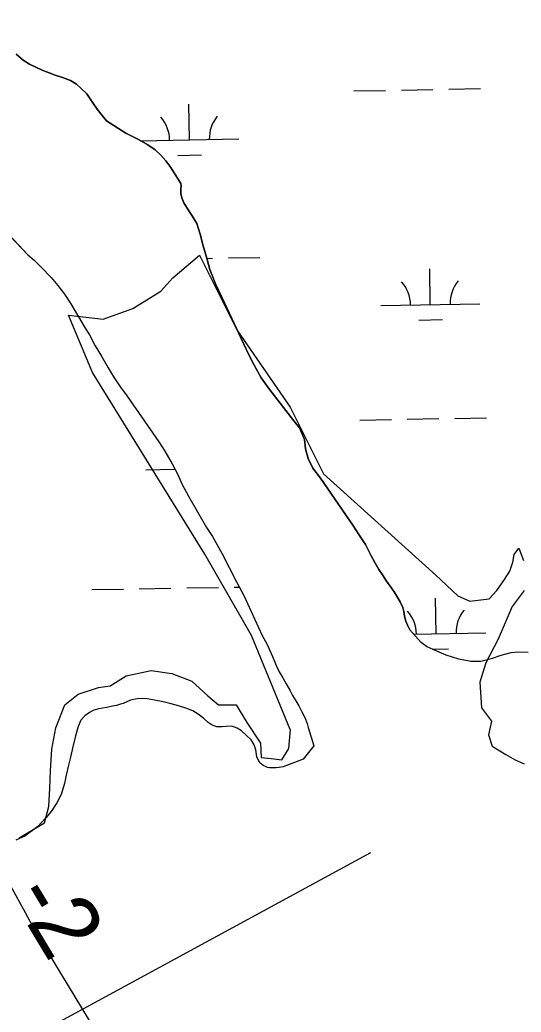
# Model space of a CAD drawing. Extents: x 3914892 to 3953151, y 242587 to 268572.
# Drawn here: x 3938013 to 3938519, y 262347 to 263350 of the extents above; entities that cross this region are included whole.
import ezdxf

# ---------------------------------------------------------------- set-up
doc = ezdxf.new("R2010")
doc.units = 0
for name, color, linetype in [('V-RIVR-EDGE', 7, 'Continuous'), ('V-RIVR-RANG', 7, 'Continuous'), ('V-TOPO-MINR', 7, 'Continuous'), ('V-TOPO-SHOR', 7, 'Continuous'), ('V-UTIL-LINE', 7, 'Continuous'), ('V-WETL-SWMP', 7, 'Continuous')]:
    doc.layers.add(name, color=color, linetype=linetype)

msp = doc.modelspace()

# ---------------------------------------------------------------- linework, layer by layer
at = {"layer": 'V-RIVR-EDGE'}
for points in [[(3938285.9, 262632.9), (3938246.6, 262727.7), (3938199.4, 262810), (3938086.1, 262993.5), (3938061.8, 263051.5), (3938096.9, 263047.5), (3938126.6, 263058.3), (3938154.9, 263075.8), (3938167, 263089.3), (3938194, 263112.2), (3938231.8, 263036.7), (3938285.8, 262958.4), (3938319.5, 262891), (3938432.9, 262788.7)], [(3938432.8, 262788.9), (3938455.2, 262768), (3938467.5, 262762.6), (3938486.8, 262764.9), (3938494.6, 262773.4), (3938502.3, 262784.3), (3938507.7, 262792.7), (3938510.8, 262802), (3938512.3, 262809.7), (3938517, 262815.9), (3938521.6, 262803.6)], [(3938522.4, 262773.4), (3938510, 262757.2), (3938496.1, 262724), (3938483.7, 262700.1), (3938477.6, 262680.7), (3938479.1, 262654.5), (3938489.2, 262641.3), (3938486.1, 262627.4), (3938489.9, 262615.9), (3938503.8, 262607.4), (3938513.1, 262602), (3938522.4, 262598.1)], [(3938011.8, 262523.2), (3938037.3, 262538.6), (3938041.9, 262554.8), (3938042.7, 262573.4), (3938043.5, 262591.1), (3938045, 262612.8), (3938048.9, 262634.4), (3938058.1, 262657.6), (3938071.3, 262668.4), (3938092.1, 262675.3), (3938103.7, 262676.9), (3938119.9, 262686.9), (3938145.4, 262692.3), (3938166.3, 262689.2), (3938186.4, 262681.5), (3938202.6, 262666.8), (3938213.4, 262657.6), (3938231.2, 262657.6), (3938242, 262639.8), (3938255.9, 262618.9), (3938256.6, 262604.3), (3938266.7, 262603.5), (3938277.5, 262602), (3938284.5, 262613.5), (3938286, 262632.9)]]:
    msp.add_lwpolyline(points, dxfattribs=at)
at = {"layer": 'V-TOPO-MINR'}
msp.add_lwpolyline([(3938134.9, 262253), (3938048.1, 262395.8), (3938040.4, 262408.6), (3938032.9, 262421.5), (3938025.4, 262434.4), (3938018.2, 262447.4), (3938002.9, 262475.1), (3937988, 262501.9), (3937973.1, 262528.8), (3937958.2, 262555.6), (3937943.2, 262582.4), (3937093.2, 264096.7)], dxfattribs=at)
at = {"layer": 'V-TOPO-SHOR'}
for points in [[(3938008.8, 263315.1), (3938015.8, 263309.2), (3938022.3, 263305.3), (3938035, 263299.1), (3938042.3, 263296.3), (3938048.3, 263294.1), (3938055.7, 263291.8), (3938063.7, 263288.5), (3938069.7, 263284.8), (3938074.3, 263280.9), (3938080.2, 263275), (3938086.4, 263266), (3938090.6, 263259.6), (3938095.6, 263253.3), (3938100, 263248), (3938119.7, 263235.3), (3938124.9, 263232.8), (3938133.1, 263228.7), (3938142, 263223.5), (3938149.3, 263218.5), (3938155, 263213.2), (3938160, 263207.3), (3938165.1, 263200.6), (3938175.2, 263184.5), (3938175.5, 263182.4), (3938175.4, 263178.8), (3938175.3, 263174.6), (3938176.2, 263170.1), (3938178.2, 263165.1), (3938183.4, 263156.8), (3938186.7, 263151.9), (3938191.5, 263144), (3938194.8, 263133.4), (3938197.9, 263121.5), (3938202, 263107.9), (3938204.4, 263097.6), (3938210.3, 263083.2), (3938219.3, 263064.1), (3938243.8, 263012.2), (3938249.1, 263001.7), (3938256.6, 262988.2), (3938265.2, 262976.1), (3938289.6, 262944.8), (3938295.1, 262937.5), (3938300.1, 262926), (3938301.2, 262916.4), (3938304, 262906.6), (3938308.8, 262896.7), (3938316.4, 262886.9), (3938349, 262839.3), (3938355.3, 262829.8), (3938361.9, 262819.7), (3938367.3, 262809), (3938371.5, 262801.4), (3938375.5, 262794.5), (3938379, 262788.9), (3938383.2, 262782.7), (3938386.8, 262777.5), (3938390.8, 262771.9), (3938393.7, 262767.5), (3938397, 262761.7), (3938399.5, 262756.2), (3938400.5, 262752), (3938401.4, 262747.4), (3938402.7, 262742.1), (3938404.2, 262738.1), (3938406.6, 262733.5), (3938418.2, 262720.6)], [(3937986.8, 263148), (3938020.7, 263112.5), (3938027, 263106.9), (3938034.2, 263099.9), (3938044.3, 263089.4), (3938051, 263081.5), (3938057.7, 263072.8), (3938064, 263063.1), (3938078.7, 263038.2), (3938082.8, 263031.6), (3938088.8, 263020.5), (3938094.9, 263010), (3938101.7, 262998.1), (3938107.8, 262988.1), (3938114.2, 262978.8), (3938121.1, 262969.6), (3938153.1, 262923.6), (3938159.1, 262914), (3938166.5, 262901.1), (3938172.1, 262890.3), (3938176.4, 262881.1), (3938182.9, 262868.5), (3938201.3, 262837), (3938207.2, 262827.9), (3938216.9, 262810.3), (3938231.4, 262782.1), (3938239, 262768.2), (3938257.6, 262727.8), (3938262.6, 262718.5), (3938268, 262706.6), (3938271.5, 262697.6), (3938274.8, 262691), (3938278.2, 262685), (3938281.6, 262679), (3938285.3, 262672.6), (3938288.2, 262667.2), (3938291.4, 262661.7), (3938294.4, 262656.6), (3938297.7, 262650.6), (3938300.6, 262644.9), (3938302.8, 262638.9), (3938304, 262634.9), (3938309.8, 262616.4)]]:
    msp.add_lwpolyline(points, dxfattribs=at)
at = {"layer": 'V-UTIL-LINE'}
msp.add_lwpolyline([(3934044.3, 260159.7), (3938367.4, 262508.3)], dxfattribs=at)
at = {"layer": 'V-WETL-SWMP'}
for p, q in [((3938015.8, 263309.2), (3938008.8, 263315.1)), ((3938022.3, 263305.3), (3938015.8, 263309.2)), ((3938035, 263299.1), (3938022.3, 263305.3)), ((3938042.3, 263296.3), (3938035, 263299.1)), ((3938048.3, 263294.1), (3938042.3, 263296.3)), ((3938055.7, 263291.8), (3938048.3, 263294.1)), ((3938063.7, 263288.5), (3938055.7, 263291.8)), ((3938069.7, 263284.8), (3938063.7, 263288.5)), ((3938074.3, 263280.9), (3938069.7, 263284.8)), ((3938080.2, 263275), (3938074.3, 263280.9)), ((3938086.4, 263266), (3938080.2, 263275)), ((3938350.2, 263278.1), (3938382.2, 263278.6)), ((3938398.2, 263278.9), (3938430.1, 263279.5)), ((3938446.1, 263279.8), (3938478.1, 263280.4)), ((3938090.6, 263259.6), (3938086.4, 263266)), ((3938184, 263228.7), (3938183.3, 263264.7)), ((3938095.6, 263253.3), (3938090.6, 263259.6)), ((3938100, 263248), (3938095.6, 263253.3)), ((3938119.7, 263235.3), (3938100, 263248)), ((3938124.9, 263232.8), (3938119.7, 263235.3)), ((3938133.1, 263228.7), (3938124.9, 263232.8)), ((3938142, 263223.5), (3938133.1, 263228.7)), ((3938134.6, 263227.8), (3938233.9, 263229.6)), ((3938149.3, 263218.5), (3938142, 263223.5)), ((3938155, 263213.2), (3938149.3, 263218.5)), ((3938160, 263207.3), (3938155, 263213.2)), ((3938172.2, 263213), (3938196.2, 263213.4)), ((3938165.1, 263200.6), (3938160, 263207.3)), ((3938175.2, 263184.5), (3938165.1, 263200.6)), ((3938175.5, 263182.4), (3938175.2, 263184.5)), ((3938175.4, 263178.8), (3938175.5, 263182.4)), ((3938175.3, 263174.6), (3938175.4, 263178.8)), ((3938176.2, 263170.1), (3938175.3, 263174.6)), ((3938178.2, 263165.1), (3938176.2, 263170.1)), ((3938183.4, 263156.8), (3938178.2, 263165.1)), ((3938186.7, 263151.9), (3938183.4, 263156.8)), ((3938191.5, 263144), (3938186.7, 263151.9)), ((3937986.8, 263148), (3938020.7, 263112.5)), ((3938194.8, 263133.4), (3938191.5, 263144)), ((3938197.9, 263121.5), (3938194.8, 263133.4)), ((3938202, 263107.9), (3938197.9, 263121.5)), ((3938020.7, 263112.5), (3938027, 263106.9)), ((3938027, 263106.9), (3938034.2, 263099.9)), ((3938034.2, 263099.9), (3938044.3, 263089.4)), ((3938201.7, 263108.9), (3938207.3, 263109)), ((3938204.4, 263097.6), (3938202, 263107.9)), ((3938223.3, 263109.3), (3938255.2, 263109.8)), ((3938210.3, 263083.2), (3938204.4, 263097.6)), ((3938427.4, 263062.2), (3938426.8, 263098.2)), ((3938044.3, 263089.4), (3938051, 263081.5)), ((3938051, 263081.5), (3938057.7, 263072.8)), ((3938219.3, 263064.1), (3938210.3, 263083.2)), ((3938057.7, 263072.8), (3938064, 263063.1)), ((3938064, 263063.1), (3938078.7, 263038.2)), ((3938243.8, 263012.2), (3938219.3, 263064.1)), ((3938377.4, 263061.3), (3938477.4, 263063.1)), ((3938415.7, 263046.5), (3938439.7, 263047)), ((3938078.7, 263038.2), (3938082.8, 263031.6)), ((3938082.8, 263031.6), (3938088.8, 263020.5)), ((3938088.8, 263020.5), (3938094.9, 263010)), ((3938094.9, 263010), (3938101.7, 262998.1)), ((3938249.1, 263001.7), (3938243.8, 263012.2)), ((3938256.6, 262988.2), (3938249.1, 263001.7)), ((3938101.7, 262998.1), (3938107.8, 262988.1)), ((3938107.8, 262988.1), (3938114.2, 262978.8)), ((3938265.2, 262976.1), (3938256.6, 262988.2)), ((3938114.2, 262978.8), (3938121.1, 262969.6)), ((3938121.1, 262969.6), (3938153.1, 262923.6)), ((3938289.6, 262944.8), (3938265.2, 262976.1)), ((3938295.1, 262937.5), (3938289.6, 262944.8)), ((3938356.1, 262945.4), (3938388.1, 262946)), ((3938404.1, 262946.3), (3938436.1, 262946.9)), ((3938452.1, 262947.2), (3938484.1, 262947.7)), ((3938300.1, 262926), (3938295.1, 262937.5)), ((3938153.1, 262923.6), (3938159.1, 262914)), ((3938301.2, 262916.4), (3938300.1, 262926)), ((3938159.1, 262914), (3938166.5, 262901.1)), ((3938304, 262906.6), (3938301.2, 262916.4)), ((3938166.5, 262901.1), (3938172.1, 262890.3)), ((3938308.8, 262896.7), (3938304, 262906.6)), ((3938139.9, 262895.1), (3938169.3, 262895.7)), ((3938172.1, 262890.3), (3938176.4, 262881.1)), ((3938316.4, 262886.9), (3938308.8, 262896.7)), ((3938176.4, 262881.1), (3938182.9, 262868.5)), ((3938349, 262839.3), (3938316.4, 262886.9)), ((3938182.9, 262868.5), (3938201.3, 262837)), ((3938355.3, 262829.8), (3938349, 262839.3)), ((3938201.3, 262837), (3938207.2, 262827.9)), ((3938361.9, 262819.7), (3938355.3, 262829.8)), ((3938207.2, 262827.9), (3938216.9, 262810.3)), ((3938367.3, 262809), (3938361.9, 262819.7)), ((3938216.9, 262810.3), (3938231.4, 262782.1)), ((3938371.5, 262801.4), (3938367.3, 262809)), ((3938375.5, 262794.5), (3938371.5, 262801.4)), ((3938379, 262788.9), (3938375.5, 262794.5)), ((3938231.4, 262782.1), (3938239, 262768.2)), ((3938383.2, 262782.7), (3938379, 262788.9)), ((3938386.8, 262777.5), (3938383.2, 262782.7)), ((3938085.2, 262774.1), (3938117.2, 262774.6)), ((3938133.2, 262774.9), (3938165.2, 262775.5)), ((3938181.2, 262775.8), (3938213.2, 262776.4)), ((3938229.2, 262776.6), (3938234.3, 262776.7)), ((3938390.8, 262771.9), (3938386.8, 262777.5)), ((3938393.7, 262767.5), (3938390.8, 262771.9)), ((3938239, 262768.2), (3938257.6, 262727.8)), ((3938397, 262761.7), (3938393.7, 262767.5)), ((3938399.5, 262756.2), (3938397, 262761.7)), ((3938433.4, 262729.6), (3938432.7, 262765.5)), ((3938400.5, 262752), (3938399.5, 262756.2)), ((3938401.4, 262747.4), (3938400.5, 262752)), ((3938402.7, 262742.1), (3938401.4, 262747.4)), ((3938404.2, 262738.1), (3938402.7, 262742.1)), ((3938406.6, 262733.5), (3938404.2, 262738.1)), ((3938418.2, 262720.6), (3938406.6, 262733.5)), ((3938410.5, 262729.1), (3938483.4, 262730.4)), ((3938257.6, 262727.8), (3938262.6, 262718.5)), ((3938423.6, 262716.8), (3938418.2, 262720.6)), ((3938262.6, 262718.5), (3938268, 262706.6)), ((3938433.9, 262711.8), (3938423.6, 262716.8)), ((3938429.2, 262714), (3938445.7, 262714.3)), ((3938443.5, 262708), (3938433.9, 262711.8)), ((3938508.8, 262710.1), (3938498.8, 262707.6)), ((3938516.9, 262710.8), (3938508.8, 262710.1)), ((3938526.3, 262710.7), (3938516.9, 262710.8)), ((3938268, 262706.6), (3938271.5, 262697.6)), ((3938456.1, 262704), (3938443.5, 262708)), ((3938468.3, 262701.4), (3938456.1, 262704)), ((3938478.6, 262701.4), (3938468.3, 262701.4)), ((3938488.8, 262704.1), (3938478.6, 262701.4)), ((3938498.8, 262707.6), (3938488.8, 262704.1)), ((3938271.5, 262697.6), (3938274.8, 262691)), ((3938274.8, 262691), (3938278.2, 262685)), ((3938278.2, 262685), (3938281.6, 262679)), ((3938281.6, 262679), (3938285.3, 262672.6)), ((3938285.3, 262672.6), (3938288.2, 262667.2)), ((3938116.8, 262658.9), (3938114.4, 262658.2)), ((3938124.4, 262662.4), (3938116.8, 262658.9)), ((3938131.1, 262663.7), (3938124.4, 262662.4)), ((3938136.6, 262664), (3938131.1, 262663.7)), ((3938141.3, 262663.7), (3938136.6, 262664)), ((3938148.6, 262662.5), (3938141.3, 262663.7)), ((3938157.4, 262660.8), (3938148.6, 262662.5)), ((3938164, 262659.1), (3938157.4, 262660.8)), ((3938170.5, 262657.3), (3938164, 262659.1)), ((3938288.2, 262667.2), (3938291.4, 262661.7)), ((3938291.4, 262661.7), (3938294.4, 262656.6)), ((3938082.9, 262650.1), (3938078.1, 262646.6)), ((3938087.3, 262652.2), (3938082.9, 262650.1)), ((3938092.3, 262653.6), (3938087.3, 262652.2)), ((3938096.1, 262654.4), (3938092.3, 262653.6)), ((3938100.6, 262655.1), (3938096.1, 262654.4)), ((3938106.3, 262656.2), (3938100.6, 262655.1)), ((3938110.3, 262657.1), (3938106.3, 262656.2)), ((3938114.4, 262658.2), (3938110.3, 262657.1)), ((3938180.2, 262654.4), (3938170.5, 262657.3)), ((3938187.3, 262651.5), (3938180.2, 262654.4)), ((3938192.8, 262648.3), (3938187.3, 262651.5)), ((3938294.4, 262656.6), (3938297.7, 262650.6)), ((3938297.7, 262650.6), (3938300.6, 262644.9)), ((3938074.3, 262642.1), (3938071.5, 262635.9)), ((3938078.1, 262646.6), (3938074.3, 262642.1)), ((3938198.5, 262643.8), (3938192.8, 262648.3)), ((3938202.9, 262639.8), (3938198.5, 262643.8)), ((3938206.8, 262637.2), (3938202.9, 262639.8)), ((3938300.6, 262644.9), (3938302.8, 262638.9)), ((3938302.8, 262638.9), (3938304, 262634.9)), ((3938071.5, 262635.9), (3938068.9, 262626.5)), ((3938211.8, 262635.6), (3938206.8, 262637.2)), ((3938216.9, 262635.3), (3938211.8, 262635.6)), ((3938221, 262635.8), (3938216.9, 262635.3)), ((3938226.8, 262636.1), (3938221, 262635.8)), ((3938232.3, 262634.2), (3938226.8, 262636.1)), ((3938236.6, 262631.3), (3938232.3, 262634.2)), ((3938241.4, 262627.2), (3938236.6, 262631.3)), ((3938304, 262634.9), (3938309.8, 262616.4)), ((3938068.9, 262626.5), (3938066, 262615.2)), ((3938246.3, 262622.3), (3938241.4, 262627.2)), ((3938249.5, 262617.3), (3938246.3, 262622.3)), ((3938066, 262615.2), (3938063.6, 262604.7)), ((3938251.1, 262612.1), (3938249.5, 262617.3)), ((3938252, 262605.1), (3938251.1, 262612.1)), ((3938309.8, 262616.4), (3938298.8, 262602.8)), ((3938063.6, 262604.7), (3938061.6, 262596.7)), ((3938254, 262600.8), (3938252, 262605.1)), ((3938256.2, 262598.4), (3938254, 262600.8)), ((3938298.8, 262602.8), (3938278.7, 262595)), ((3938061.6, 262596.7), (3938059.5, 262586.5)), ((3938258.6, 262596.4), (3938256.2, 262598.4)), ((3938260.7, 262595.3), (3938258.6, 262596.4)), ((3938262.8, 262594.5), (3938260.7, 262595.3)), ((3938265, 262594), (3938262.8, 262594.5)), ((3938268.6, 262593.9), (3938265, 262594)), ((3938271.6, 262594.1), (3938268.6, 262593.9)), ((3938274.8, 262594.5), (3938271.6, 262594.1)), ((3938278.7, 262595), (3938274.8, 262594.5)), ((3938059.5, 262586.5), (3938057.6, 262578.2)), ((3938057.6, 262578.2), (3938054.3, 262567.2)), ((3938049.9, 262558.7), (3938044.1, 262549.9)), ((3938054.3, 262567.2), (3938049.9, 262558.7)), ((3938044.1, 262549.9), (3938038.7, 262543.5)), ((3938038.7, 262543.5), (3938030.6, 262534.9)), ((3938030.6, 262534.9), (3938017.5, 262524.8)), ((3938017.5, 262524.8), (3938008.5, 262521))]:
    msp.add_line(p, q, dxfattribs=at)
for centre, start, end in [((3938128.7, 263228.1), 0.2532, 41.7968), ((3938239.2, 263230.1), 140.2532, 181.7968), ((3938372.2, 263061.7), 0.2532, 41.7968), ((3938482.7, 263063.6), 140.2532, 181.7968), ((3938378.1, 262729), 0.2532, 41.7968), ((3938488.6, 262731), 140.2532, 181.7968)]:
    msp.add_arc(centre, 35.2, start, end, dxfattribs=at)

# ---------------------------------------------------------------- texts
at = {"layer": 'V-RIVR-RANG'}
msp.add_text('-2', height=67, rotation=301.0583, dxfattribs=at).set_placement((3938002.6, 262464))

doc.saveas('drawing.dxf')
